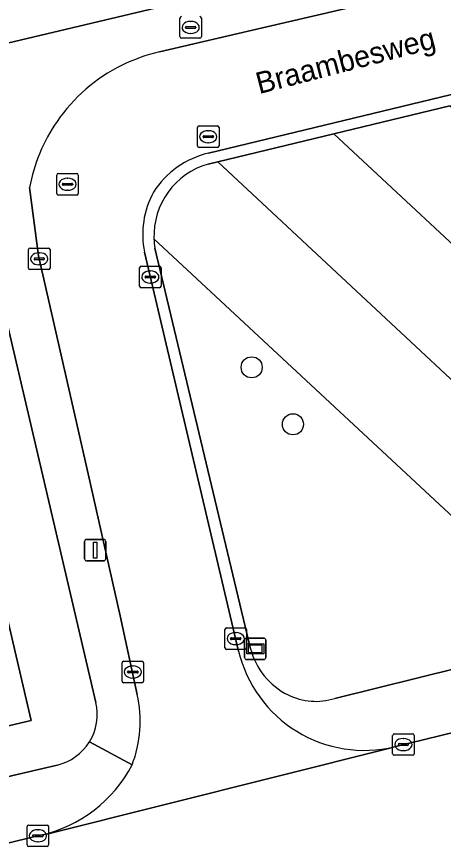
# Model space of a CAD drawing. Extents: x 162026 to 163502, y 387295 to 388169.
# Drawn here: x 163078.49 to 163098.32, y 387873.91 to 387912.59 of the extents above; entities that cross this region are included whole.
import ezdxf

# ---------------------------------------------------------------- set-up
doc = ezdxf.new("R2010")
doc.units = 0
for name, color, linetype in [('IMGEO_Boom', 7, 'Continuous'), ('IMGEO_Erf', 7, 'Continuous'), ('IMGEO_Groenvoorziening', 7, 'Continuous'), ('IMGEO_Kolk', 7, 'Continuous'), ('IMGEO_Lichtmast', 7, 'Continuous'), ('IMGEO_Openbare_ruimte_label', 7, 'Continuous'), ('IMGEO_Pand', 7, 'Continuous'), ('IMGEO_Rijbaan_lokaal_open', 7, 'Continuous'), ('IMGEO_Rioolput', 7, 'Continuous'), ('IMGEO_Verklikker', 7, 'Continuous'), ('IMGEO_Voetpad_open', 7, 'Continuous')]:
    doc.layers.add(name, color=color, linetype=linetype)

msp = doc.modelspace()

# ---------------------------------------------------------------- linework, layer by layer
at = {"layer": 'IMGEO_Boom'}
for centre in [(163089.411, 387896.297), (163091.329, 387893.65)]:
    msp.add_circle(centre, 0.489, dxfattribs=at)
at = {"layer": 'IMGEO_Erf'}
msp.add_lwpolyline([(163117.36, 387945.614), (163071.72, 387934.977), (163076.092, 387916.046), (163076.338, 387914.98), (163076.416, 387914.632), (163077.193, 387911.149), (163119.437, 387921.166), (163122.45, 387921.881)], close=True, dxfattribs=at)
for points in [[(163082.173, 387880.728), (163075.15, 387910.665), (163074.406, 387913.835), (163074.001, 387914.127), (163073.226, 387913.945), (163049.766, 387908.454), (163055.155, 387885.317), (163058.111, 387872.625), (163080.369, 387877.823)], [(163078.001, 387884.879), (163079.106, 387880.154), (163079.168, 387879.888), (163069.427, 387877.61)]]:
    msp.add_lwpolyline(points, dxfattribs=at)
for centre, radius, start, end in [((163079.822, 387880.174), 2.415, 328.2043, 13.268), ((163079.826, 387880.173), 2.412, 283.0196, 328.1709)]:
    msp.add_arc(centre, radius, start, end, dxfattribs=at)
at = {"layer": 'IMGEO_Groenvoorziening'}
for points in [[(163098.62, 387908.451), (163093.229, 387907.15), (163109.805, 387891.72), (163111.756, 387896.21)], [(163093.229, 387907.15), (163087.832, 387905.847), (163107.843, 387887.207), (163109.805, 387891.72)]]:
    msp.add_lwpolyline(points, close=True, dxfattribs=at)
for points in [[(163087.832, 387905.847), (163087.382, 387905.738)], [(163107.126, 387885.524), (163107.843, 387887.207), (163087.832, 387905.847)], [(163093.269, 387880.916), (163104.765, 387883.758), (163084.87, 387902.273)], [(163084.87, 387902.273), (163104.765, 387883.758)], [(163084.915, 387901.829), (163089.363, 387883.218)]]:
    msp.add_lwpolyline(points, dxfattribs=at)
for centre, radius, start, end in [((163088.337, 387902.403), 3.469, 105.9742, 182.1443), ((163088.719, 387902.439), 3.853, 182.4671, 189.1074), ((163092.522, 387884.014), 3.257, 194.1405, 244.122), ((163092.391, 387883.685), 2.905, 243.6086, 287.5859)]:
    msp.add_arc(centre, radius, start, end, dxfattribs=at)
at = {"layer": 'IMGEO_Kolk'}
for p, q in [((163086.075, 387911.661), (163086.075, 387912.513)), ((163086.563, 387912.367), (163086.588, 387912.367)), ((163087.076, 387912.513), (163087.076, 387911.661)), ((163086.334, 387912.081), (163086.334, 387912.093)), ((163086.772, 387912.044), (163086.374, 387912.044)), ((163086.377, 387912.13), (163086.775, 387912.13)), ((163086.586, 387911.807), (163086.561, 387911.807)), ((163086.818, 387912.093), (163086.818, 387912.081)), ((163087.002, 387911.587), (163086.15, 387911.587)), ((163086.967, 387907.511), (163087.819, 387907.511)), ((163086.892, 387906.585), (163086.892, 387907.437)), ((163087.38, 387907.291), (163087.405, 387907.291)), ((163087.893, 387907.437), (163087.893, 387906.585)), ((163087.151, 387907.005), (163087.151, 387907.017)), ((163087.589, 387906.968), (163087.191, 387906.968)), ((163087.194, 387907.054), (163087.592, 387907.054)), ((163087.403, 387906.731), (163087.378, 387906.731)), ((163087.635, 387907.017), (163087.635, 387907.005)), ((163087.819, 387906.511), (163086.967, 387906.511)), ((163079.038, 387900.911), (163079.038, 387901.763)), ((163079.113, 387901.837), (163079.965, 387901.837)), ((163080.039, 387901.763), (163080.039, 387900.911)), ((163079.297, 387901.331), (163079.297, 387901.343)), ((163079.34, 387901.38), (163079.738, 387901.38)), ((163079.526, 387901.617), (163079.551, 387901.617)), ((163079.781, 387901.343), (163079.781, 387901.331)), ((163079.735, 387901.294), (163079.337, 387901.294)), ((163079.549, 387901.057), (163079.524, 387901.057)), ((163084.275, 387900.993), (163085.127, 387900.993)), ((163079.965, 387900.837), (163079.113, 387900.837)), ((163084.2, 387900.067), (163084.2, 387900.919)), ((163084.502, 387900.536), (163084.9, 387900.536)), ((163084.688, 387900.773), (163084.713, 387900.773)), ((163085.201, 387900.919), (163085.201, 387900.067)), ((163084.459, 387900.487), (163084.459, 387900.499)), ((163084.897, 387900.45), (163084.499, 387900.45)), ((163084.711, 387900.213), (163084.686, 387900.213)), ((163084.943, 387900.499), (163084.943, 387900.487)), ((163085.127, 387899.993), (163084.275, 387899.993)), ((163088.17, 387883.268), (163088.17, 387884.12)), ((163088.245, 387884.194), (163089.097, 387884.194)), ((163088.658, 387883.974), (163088.683, 387883.974)), ((163089.171, 387884.12), (163089.171, 387883.268)), ((163088.429, 387883.688), (163088.429, 387883.7)), ((163088.867, 387883.651), (163088.469, 387883.651)), ((163088.472, 387883.737), (163088.87, 387883.737)), ((163088.913, 387883.7), (163088.913, 387883.688)), ((163089.097, 387883.194), (163088.245, 387883.194)), ((163088.681, 387883.414), (163088.656, 387883.414)), ((163083.386, 387881.718), (163083.386, 387882.57)), ((163083.461, 387882.644), (163084.313, 387882.644)), ((163083.874, 387882.424), (163083.899, 387882.424)), ((163084.387, 387882.57), (163084.387, 387881.718)), ((163083.645, 387882.138), (163083.645, 387882.15)), ((163084.083, 387882.101), (163083.685, 387882.101)), ((163083.688, 387882.187), (163084.086, 387882.187)), ((163084.129, 387882.15), (163084.129, 387882.138)), ((163084.313, 387881.644), (163083.461, 387881.644)), ((163083.897, 387881.864), (163083.872, 387881.864)), ((163096.038, 387879.274), (163096.89, 387879.274)), ((163095.963, 387878.348), (163095.963, 387879.2)), ((163096.451, 387879.054), (163096.476, 387879.054)), ((163096.964, 387879.2), (163096.964, 387878.348)), ((163096.222, 387878.768), (163096.222, 387878.78)), ((163096.66, 387878.731), (163096.262, 387878.731)), ((163096.265, 387878.817), (163096.663, 387878.817)), ((163096.474, 387878.494), (163096.449, 387878.494)), ((163096.706, 387878.78), (163096.706, 387878.768)), ((163096.89, 387878.274), (163096.038, 387878.274)), ((163079.048, 387875.035), (163079.9, 387875.035)), ((163078.973, 387874.109), (163078.973, 387874.961)), ((163079.461, 387874.815), (163079.486, 387874.815)), ((163079.974, 387874.961), (163079.974, 387874.109)), ((163079.232, 387874.529), (163079.232, 387874.541)), ((163079.67, 387874.492), (163079.272, 387874.492)), ((163079.275, 387874.578), (163079.673, 387874.578)), ((163079.484, 387874.255), (163079.459, 387874.255)), ((163079.716, 387874.541), (163079.716, 387874.529)), ((163079.9, 387874.035), (163079.048, 387874.035))]:
    msp.add_line(p, q, dxfattribs=at)
for points in [[(163086.075, 387911.661), (163086.075, 387912.513)], [(163087.076, 387912.513), (163087.076, 387911.661)], [(163087.002, 387911.587), (163086.15, 387911.587)], [(163086.967, 387907.511), (163087.819, 387907.511)], [(163086.892, 387906.585), (163086.892, 387907.437)], [(163087.893, 387907.437), (163087.893, 387906.585)], [(163087.819, 387906.511), (163086.967, 387906.511)], [(163079.038, 387900.911), (163079.038, 387901.763)], [(163079.113, 387901.837), (163079.965, 387901.837)], [(163080.039, 387901.763), (163080.039, 387900.911)], [(163084.275, 387900.993), (163085.127, 387900.993)], [(163079.965, 387900.837), (163079.113, 387900.837)], [(163084.2, 387900.067), (163084.2, 387900.919)], [(163085.201, 387900.919), (163085.201, 387900.067)], [(163085.127, 387899.993), (163084.275, 387899.993)], [(163088.17, 387883.268), (163088.17, 387884.12)], [(163088.245, 387884.194), (163089.097, 387884.194)], [(163089.171, 387884.12), (163089.171, 387883.268)], [(163089.097, 387883.194), (163088.245, 387883.194)], [(163083.386, 387881.718), (163083.386, 387882.57)], [(163083.461, 387882.644), (163084.313, 387882.644)], [(163084.387, 387882.57), (163084.387, 387881.718)], [(163084.313, 387881.644), (163083.461, 387881.644)], [(163096.038, 387879.274), (163096.89, 387879.274)], [(163095.963, 387878.348), (163095.963, 387879.2)], [(163096.964, 387879.2), (163096.964, 387878.348)], [(163096.89, 387878.274), (163096.038, 387878.274)], [(163079.048, 387875.035), (163079.9, 387875.035)], [(163078.973, 387874.109), (163078.973, 387874.961)], [(163079.974, 387874.961), (163079.974, 387874.109)], [(163079.9, 387874.035), (163079.048, 387874.035)]]:
    msp.add_lwpolyline(points, dxfattribs=at)
for centre, radius, start, end in [((163086.152, 387912.511), 0.0765, 91.552, 178.448), ((163086.152, 387912.511), 0.0765, 91.552, 178.448), ((163087, 387912.511), 0.0765, 1.552, 88.448), ((163087, 387912.511), 0.0765, 1.552, 88.448), ((163086.374, 387912.09), 0.0403, 85.8775, 175.7526), ((163086.371, 387912.08), 0.0366, 178.938, 274.7102), ((163086.775, 387912.087), 0.043, 264.8664, 352.4533), ((163086.779, 387912.092), 0.0386, 1.7309, 96.639), ((163086.152, 387911.663), 0.0765, 181.552, 268.448), ((163086.152, 387911.663), 0.0765, 181.552, 268.448), ((163087, 387911.663), 0.0765, 271.552, 358.448), ((163087, 387911.663), 0.0765, 271.552, 358.448), ((163086.969, 387907.435), 0.0765, 91.552, 178.448), ((163086.969, 387907.435), 0.0765, 91.552, 178.448), ((163087.817, 387907.435), 0.0765, 1.552, 88.448), ((163087.817, 387907.435), 0.0765, 1.552, 88.448), ((163087.191, 387907.014), 0.0403, 85.8775, 175.7526), ((163087.188, 387907.004), 0.0366, 178.938, 274.7102), ((163087.592, 387907.011), 0.043, 264.8664, 352.4533), ((163087.596, 387907.016), 0.0386, 1.7309, 96.639), ((163086.969, 387906.587), 0.0765, 181.552, 268.448), ((163086.969, 387906.587), 0.0765, 181.552, 268.448), ((163087.817, 387906.587), 0.0765, 271.552, 358.448), ((163087.817, 387906.587), 0.0765, 271.552, 358.448), ((163079.115, 387901.761), 0.0765, 91.552, 178.448), ((163079.115, 387901.761), 0.0765, 91.552, 178.448), ((163079.963, 387901.761), 0.0765, 1.552, 88.448), ((163079.963, 387901.761), 0.0765, 1.552, 88.448), ((163079.337, 387901.34), 0.0403, 85.8775, 175.7526), ((163079.334, 387901.33), 0.0366, 178.938, 274.7102), ((163079.738, 387901.337), 0.043, 264.8664, 352.4533), ((163079.742, 387901.342), 0.0386, 1.7309, 96.639), ((163084.277, 387900.917), 0.0765, 91.552, 178.448), ((163084.277, 387900.917), 0.0765, 91.552, 178.448), ((163085.125, 387900.917), 0.0765, 1.552, 88.448), ((163085.125, 387900.917), 0.0765, 1.552, 88.448), ((163079.115, 387900.913), 0.0765, 181.552, 268.448), ((163079.115, 387900.913), 0.0765, 181.552, 268.448), ((163079.963, 387900.913), 0.0765, 271.552, 358.448), ((163079.963, 387900.913), 0.0765, 271.552, 358.448), ((163084.499, 387900.496), 0.0403, 85.8775, 175.7526), ((163084.904, 387900.498), 0.0386, 1.7309, 96.639), ((163084.496, 387900.486), 0.0366, 178.938, 274.7102), ((163084.9, 387900.493), 0.043, 264.8664, 352.4533), ((163084.277, 387900.069), 0.0765, 181.552, 268.448), ((163084.277, 387900.069), 0.0765, 181.552, 268.448), ((163085.125, 387900.069), 0.0765, 271.552, 358.448), ((163085.125, 387900.069), 0.0765, 271.552, 358.448), ((163088.247, 387884.118), 0.0765, 91.552, 178.448), ((163088.247, 387884.118), 0.0765, 91.552, 178.448), ((163089.095, 387884.118), 0.0765, 1.552, 88.448), ((163089.095, 387884.118), 0.0765, 1.552, 88.448), ((163088.469, 387883.697), 0.0403, 85.8775, 175.7526), ((163088.466, 387883.687), 0.0366, 178.938, 274.7102), ((163088.87, 387883.694), 0.043, 264.8664, 352.4533), ((163088.874, 387883.699), 0.0386, 1.7309, 96.639), ((163088.247, 387883.27), 0.0765, 181.552, 268.448), ((163088.247, 387883.27), 0.0765, 181.552, 268.448), ((163089.095, 387883.27), 0.0765, 271.552, 358.448), ((163089.095, 387883.27), 0.0765, 271.552, 358.448), ((163083.463, 387882.568), 0.0765, 91.552, 178.448), ((163083.463, 387882.568), 0.0765, 91.552, 178.448), ((163084.311, 387882.568), 0.0765, 1.552, 88.448), ((163084.311, 387882.568), 0.0765, 1.552, 88.448), ((163083.685, 387882.147), 0.0403, 85.8775, 175.7526), ((163083.682, 387882.137), 0.0366, 178.938, 274.7102), ((163084.086, 387882.144), 0.043, 264.8664, 352.4533), ((163084.09, 387882.149), 0.0386, 1.7309, 96.639), ((163083.463, 387881.72), 0.0765, 181.552, 268.448), ((163083.463, 387881.72), 0.0765, 181.552, 268.448), ((163084.311, 387881.72), 0.0765, 271.552, 358.448), ((163084.311, 387881.72), 0.0765, 271.552, 358.448), ((163096.04, 387879.198), 0.0765, 91.552, 178.448), ((163096.04, 387879.198), 0.0765, 91.552, 178.448), ((163096.888, 387879.198), 0.0765, 1.552, 88.448), ((163096.888, 387879.198), 0.0765, 1.552, 88.448), ((163096.262, 387878.777), 0.0403, 85.8775, 175.7526), ((163096.259, 387878.767), 0.0366, 178.938, 274.7102), ((163096.663, 387878.774), 0.043, 264.8664, 352.4533), ((163096.667, 387878.779), 0.0386, 1.7309, 96.639), ((163096.04, 387878.35), 0.0765, 181.552, 268.448), ((163096.04, 387878.35), 0.0765, 181.552, 268.448), ((163096.888, 387878.35), 0.0765, 271.552, 358.448), ((163096.888, 387878.35), 0.0765, 271.552, 358.448), ((163079.05, 387874.959), 0.0765, 91.552, 178.448), ((163079.05, 387874.959), 0.0765, 91.552, 178.448), ((163079.898, 387874.959), 0.0765, 1.552, 88.448), ((163079.898, 387874.959), 0.0765, 1.552, 88.448), ((163079.272, 387874.538), 0.0403, 85.8775, 175.7526), ((163079.269, 387874.528), 0.0366, 178.938, 274.7102), ((163079.673, 387874.535), 0.043, 264.8664, 352.4533), ((163079.677, 387874.54), 0.0386, 1.7309, 96.639), ((163079.05, 387874.111), 0.0765, 181.552, 268.448), ((163079.05, 387874.111), 0.0765, 181.552, 268.448), ((163079.898, 387874.111), 0.0765, 271.552, 358.448), ((163079.898, 387874.111), 0.0765, 271.552, 358.448)]:
    msp.add_arc(centre, radius, start, end, dxfattribs=at)
for centre, major_axis, ratio, start_param, end_param in [((163086.562, 387912.087), (-0.387, 0.002), 0.722429, 4.712389, 7.853982), ((163086.587, 387912.087), (-0.39, 0.002), 0.717154, 1.570796, 4.712389), ((163087.379, 387907.011), (-0.387, 0.002), 0.722429, 4.712389, 7.853982), ((163087.404, 387907.011), (-0.39, 0.002), 0.717154, 1.570796, 4.712389), ((163079.525, 387901.337), (-0.387, 0.002), 0.722429, 4.712389, 7.853982), ((163079.55, 387901.337), (-0.39, 0.002), 0.717154, 1.570796, 4.712389), ((163084.687, 387900.493), (-0.387, 0.002), 0.722429, 4.712389, 7.853982), ((163084.712, 387900.493), (-0.39, 0.002), 0.717154, 1.570796, 4.712389), ((163088.657, 387883.694), (-0.387, 0.002), 0.722429, 4.712389, 7.853982), ((163088.682, 387883.694), (-0.39, 0.002), 0.717154, 1.570796, 4.712389), ((163083.873, 387882.144), (-0.387, 0.002), 0.722429, 4.712389, 7.853982), ((163083.898, 387882.144), (-0.39, 0.002), 0.717154, 1.570796, 4.712389), ((163096.45, 387878.774), (-0.387, 0.002), 0.722429, 4.712389, 7.853982), ((163096.475, 387878.774), (-0.39, 0.002), 0.717154, 1.570796, 4.712389), ((163079.46, 387874.535), (-0.387, 0.002), 0.722429, 4.712389, 7.853982), ((163079.485, 387874.535), (-0.39, 0.002), 0.717154, 1.570796, 4.712389)]:
    msp.add_ellipse(centre, major_axis=major_axis, ratio=ratio, start_param=start_param, end_param=end_param, dxfattribs=at)
at = {"layer": 'IMGEO_Lichtmast'}
for p, q in [((163081.642, 387887.405), (163081.642, 387888.205)), ((163081.642, 387888.205), (163081.642, 387887.405)), ((163081.742, 387888.305), (163082.532, 387888.305)), ((163082.532, 387888.305), (163081.742, 387888.305)), ((163082.632, 387888.205), (163082.632, 387887.405)), ((163082.632, 387887.405), (163082.632, 387888.205)), ((163082.532, 387887.305), (163081.742, 387887.305)), ((163081.742, 387887.305), (163082.532, 387887.305))]:
    msp.add_line(p, q, dxfattribs=at)
msp.add_lwpolyline([(163082.062, 387888.18), (163082.212, 387888.18), (163082.212, 387887.43), (163082.062, 387887.43), (163082.062, 387888.18)], dxfattribs=at)
for centre, start, end in [((163081.742, 387888.205), 90, 180), ((163081.742, 387888.205), 90, 180), ((163082.532, 387888.205), 0, 90), ((163082.532, 387888.205), 360, 90), ((163081.742, 387887.405), 180, 270), ((163081.742, 387887.405), 180, 270), ((163082.532, 387887.405), 270, 0), ((163082.532, 387887.405), 270, 0)]:
    msp.add_arc(centre, 0.1, start, end, dxfattribs=at)
at = {"layer": 'IMGEO_Pand'}
msp.add_lwpolyline([(163076.145, 387886.292), (163075.278, 387890.001), (163075.235, 387890.195), (163067.707, 387888.446), (163068.703, 387884.187), (163067.931, 387884.006), (163069.365, 387877.876), (163069.427, 387877.61), (163079.168, 387879.888), (163079.106, 387880.154), (163078.001, 387884.879), (163076.555, 387884.541), (163076.239, 387885.89)], close=True, dxfattribs=at)
at = {"layer": 'IMGEO_Rijbaan_lokaal_open'}
for points in [[(163110.276, 387916.78), (163109.91, 387916.711), (163104.037, 387915.346), (163100.346, 387914.488), (163093.52, 387912.901), (163089.914, 387912.063), (163085.119, 387910.948)], [(163087.403, 387906.246), (163092.802, 387907.548), (163098.193, 387908.849), (163109.245, 387911.506)], [(163079.092, 387904.647), (163079.502, 387901.479), (163080.915, 387895.291), (163081.805, 387891.353), (163083.295, 387884.76), (163084.094, 387881.105)], [(163088.806, 387883.119), (163084.427, 387901.649)], [(163117.335, 387878.524), (163116.089, 387883.657), (163103.411, 387880.435), (163103.15, 387880.395), (163096.051, 387878.673), (163095.83, 387878.601), (163080.01, 387874.643), (163079.594, 387874.563), (163052.444, 387867.953)], [(163079.594, 387874.563), (163080.01, 387874.643), (163095.83, 387878.601), (163096.051, 387878.673)]]:
    msp.add_lwpolyline(points, dxfattribs=at)
for centre, radius, start, end in [((163086.909, 387903.173), 7.978, 102.9661, 116.3581), ((163086.89, 387903.224), 7.924, 116.3957, 145.4142), ((163086.899, 387903.214), 7.938, 145.3928, 169.5979), ((163088.361, 387902.184), 4.174, 103.2724, 147.3737), ((163088.463, 387902.466), 4.118, 151.4471, 191.441), ((163094.638, 387884.497), 5.993, 193.2918, 283.6362), ((163078.395, 387879.872), 5.831, 339.4816, 12.2105), ((163078.212, 387880.782), 6.371, 282.5329, 332.3765)]:
    msp.add_arc(centre, radius, start, end, dxfattribs=at)
at = {"layer": 'IMGEO_Rioolput'}
for p, q in [((163080.352, 387904.375), (163080.352, 387905.227)), ((163080.427, 387905.301), (163081.279, 387905.301)), ((163081.353, 387905.227), (163081.353, 387904.375)), ((163080.611, 387904.795), (163080.611, 387904.807)), ((163080.654, 387904.844), (163081.052, 387904.844)), ((163080.84, 387905.081), (163080.865, 387905.081)), ((163081.095, 387904.807), (163081.095, 387904.795)), ((163081.049, 387904.758), (163080.651, 387904.758)), ((163080.863, 387904.521), (163080.838, 387904.521)), ((163081.279, 387904.301), (163080.427, 387904.301))]:
    msp.add_line(p, q, dxfattribs=at)
for points in [[(163080.352, 387904.375), (163080.352, 387905.227)], [(163080.427, 387905.301), (163081.279, 387905.301)], [(163081.353, 387905.227), (163081.353, 387904.375)], [(163081.279, 387904.301), (163080.427, 387904.301)]]:
    msp.add_lwpolyline(points, dxfattribs=at)
for centre, radius, start, end in [((163080.429, 387905.225), 0.0765, 91.552, 178.448), ((163080.429, 387905.225), 0.0765, 91.552, 178.448), ((163081.277, 387905.225), 0.0765, 1.552, 88.448), ((163081.277, 387905.225), 0.0765, 1.552, 88.448), ((163080.651, 387904.804), 0.0403, 85.8775, 175.7526), ((163080.648, 387904.794), 0.0366, 178.938, 274.7102), ((163081.052, 387904.801), 0.043, 264.8664, 352.4533), ((163081.056, 387904.806), 0.0386, 1.7309, 96.639), ((163080.429, 387904.377), 0.0765, 181.552, 268.448), ((163080.429, 387904.377), 0.0765, 181.552, 268.448), ((163081.277, 387904.377), 0.0765, 271.552, 358.448), ((163081.277, 387904.377), 0.0765, 271.552, 358.448)]:
    msp.add_arc(centre, radius, start, end, dxfattribs=at)
for centre, major_axis, ratio, start_param, end_param in [((163080.839, 387904.801), (-0.387, 0.002), 0.722429, 4.712389, 7.853982), ((163080.864, 387904.801), (-0.39, 0.002), 0.717154, 1.570796, 4.712389)]:
    msp.add_ellipse(centre, major_axis=major_axis, ratio=ratio, start_param=start_param, end_param=end_param, dxfattribs=at)
at = {"layer": 'IMGEO_Verklikker'}
for p, q in [((163089.081, 387882.82), (163089.081, 387883.62)), ((163089.081, 387883.62), (163089.081, 387882.82)), ((163089.181, 387883.72), (163089.971, 387883.72)), ((163089.971, 387883.72), (163089.181, 387883.72)), ((163090.071, 387883.62), (163090.071, 387882.82)), ((163090.071, 387882.82), (163090.071, 387883.62)), ((163089.971, 387882.72), (163089.181, 387882.72)), ((163089.181, 387882.72), (163089.971, 387882.72))]:
    msp.add_line(p, q, dxfattribs=at)
for points in [[(163089.182, 387883.452), (163089.97, 387883.452), (163089.97, 387882.988), (163089.182, 387882.988), (163089.182, 387883.452)], [(163089.247, 387883.387), (163089.247, 387883.053), (163089.905, 387883.053), (163089.905, 387883.387), (163089.247, 387883.387)]]:
    msp.add_lwpolyline(points, dxfattribs=at)
for centre, start, end in [((163089.181, 387883.62), 90, 180), ((163089.181, 387883.62), 90, 180), ((163089.971, 387883.62), 0, 90), ((163089.971, 387883.62), 360, 90), ((163089.181, 387882.82), 180, 270), ((163089.181, 387882.82), 180, 270), ((163089.971, 387882.82), 270, 0), ((163089.971, 387882.82), 270, 0)]:
    msp.add_arc(centre, 0.1, start, end, dxfattribs=at)
at = {"layer": 'IMGEO_Voetpad_open'}
for points in [[(163120.517, 387916.635), (163119.437, 387921.166), (163077.193, 387911.149), (163075.15, 387910.665), (163082.173, 387880.728)], [(163085.119, 387910.948), (163089.914, 387912.063), (163093.52, 387912.901), (163100.346, 387914.488), (163104.037, 387915.346), (163109.91, 387916.711), (163110.276, 387916.78)], [(163109.245, 387911.506), (163098.193, 387908.849), (163092.802, 387907.548), (163087.403, 387906.246)], [(163087.382, 387905.738), (163087.832, 387905.847), (163093.229, 387907.15), (163098.62, 387908.451), (163109.242, 387911.016)], [(163084.094, 387881.105), (163083.295, 387884.76), (163081.805, 387891.353), (163080.915, 387895.291), (163079.502, 387901.479), (163079.092, 387904.647)], [(163089.363, 387883.218), (163084.915, 387901.829)], [(163084.427, 387901.649), (163088.806, 387883.119)], [(163104.765, 387883.758), (163093.269, 387880.916)], [(163096.051, 387878.673), (163103.15, 387880.395)], [(163083.856, 387877.828), (163081.875, 387878.901)], [(163081.875, 387878.901), (163083.856, 387877.828)], [(163080.369, 387877.823), (163058.111, 387872.625), (163051.469, 387871.074)], [(163052.444, 387867.953), (163079.594, 387874.563)]]:
    msp.add_lwpolyline(points, dxfattribs=at)
for centre, radius, start, end in [((163086.909, 387903.173), 7.978, 102.9661, 116.3581), ((163086.89, 387903.224), 7.924, 116.3957, 145.4142), ((163086.899, 387903.214), 7.938, 145.3928, 169.5979), ((163088.361, 387902.184), 4.174, 103.2724, 147.3737), ((163088.337, 387902.403), 3.469, 105.9742, 182.1443), ((163088.463, 387902.466), 4.118, 151.4471, 191.441), ((163088.719, 387902.439), 3.853, 182.4671, 189.1074), ((163092.522, 387884.014), 3.257, 194.1405, 244.122), ((163094.638, 387884.497), 5.993, 193.2918, 283.6362), ((163078.395, 387879.872), 5.831, 339.4816, 12.2105), ((163092.391, 387883.685), 2.905, 243.6086, 287.5859), ((163079.822, 387880.174), 2.415, 328.2043, 13.268), ((163079.826, 387880.173), 2.412, 283.0196, 328.1709), ((163078.212, 387880.782), 6.371, 282.5329, 332.3765)]:
    msp.add_arc(centre, radius, start, end, dxfattribs=at)

# ---------------------------------------------------------------- texts
at = {"layer": 'IMGEO_Openbare_ruimte_label'}
msp.add_text('Braambesweg', height=1, rotation=14.592, dxfattribs=at).set_placement((163089.758, 387908.985))

doc.saveas('drawing.dxf')
